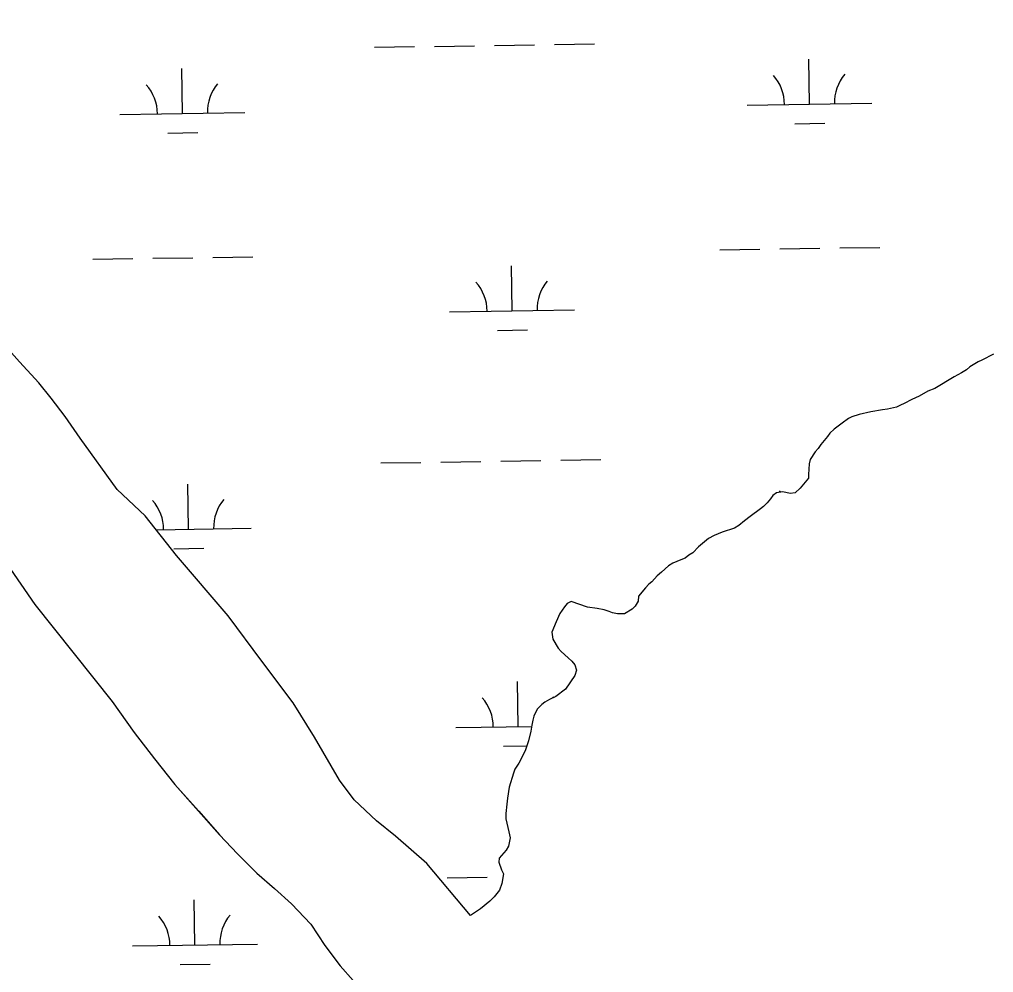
# Model space of a CAD drawing. Extents: x 3807117 to 3845308, y 337856 to 363736.
# Drawn here: x 3840232 to 3841012, y 353422 to 354185 of the extents above; entities that cross this region are included whole.
import ezdxf

# ---------------------------------------------------------------- set-up
doc = ezdxf.new("R2010")
doc.units = 0
doc.layers.add('V-TOPO-SHOR', color=7, linetype='Continuous')
doc.layers.add('V-WETL-SWMP', color=7, linetype='Continuous')

msp = doc.modelspace()

# ---------------------------------------------------------------- linework, layer by layer
at = {"layer": 'V-TOPO-SHOR'}
for p, q in [((3841011.94, 353916.83), (3841002.47, 353911.99)), ((3840999.71, 353910.77), (3840993.01, 353906.75)), ((3841002.47, 353911.99), (3840999.71, 353910.77)), ((3840986.31, 353901.93), (3840980.39, 353898.7)), ((3840990.25, 353904.34), (3840986.31, 353901.93)), ((3840993.01, 353906.75), (3840990.25, 353904.34)), ((3840980.39, 353898.7), (3840965.02, 353889.45)), ((3840959.49, 353887.41), (3840952.39, 353883.39)), ((3840965.02, 353889.45), (3840959.49, 353887.41)), ((3840937.39, 353876.11), (3840934.23, 353874.5)), ((3840940.55, 353877.33), (3840937.39, 353876.11)), ((3840946.47, 353880.56), (3840940.55, 353877.33)), ((3840952.39, 353883.39), (3840946.47, 353880.56)), ((3840904.55, 353868.68), (3840898.63, 353866.64)), ((3840913.65, 353870.74), (3840904.55, 353868.68)), ((3840923.15, 353872.42), (3840913.65, 353870.74)), ((3840927.11, 353872.85), (3840923.15, 353872.42)), ((3840934.23, 353874.5), (3840927.11, 353872.85)), ((3840890.74, 353861.82), (3840884.44, 353857)), ((3840895.86, 353865.43), (3840890.74, 353861.82)), ((3840898.63, 353866.64), (3840895.86, 353865.43)), ((3840880.9, 353853.8), (3840878.95, 353851)), ((3840884.44, 353857), (3840880.9, 353853.8)), ((3840310.66, 353808.71), (3840280.96, 353849.64)), ((3840878.95, 353851), (3840873.85, 353844.62)), ((3840869.15, 353838.63), (3840865.24, 353832.64)), ((3840871.5, 353841.42), (3840869.15, 353838.63)), ((3840873.85, 353844.62), (3840871.5, 353841.42)), ((3840864.48, 353829.07), (3840863.76, 353820.74)), ((3840865.24, 353832.64), (3840864.48, 353829.07)), ((3840863.79, 353817.57), (3840857.12, 353809.58)), ((3840863.76, 353820.74), (3840863.79, 353817.57)), ((3840333.03, 353787.62), (3840310.66, 353808.71)), ((3840838.13, 353805.84), (3840835.37, 353803.83)), ((3840843.28, 353806.68), (3840838.13, 353805.84)), ((3840849.23, 353805.54), (3840843.28, 353806.68)), ((3840853.19, 353805.98), (3840849.23, 353805.54)), ((3840857.12, 353809.58), (3840853.19, 353805.98)), ((3840833.42, 353801.04), (3840830.67, 353797.84)), ((3840835.37, 353803.83), (3840833.42, 353801.04)), ((3840825.56, 353793.04), (3840817.29, 353787.02)), ((3840827.92, 353795.04), (3840825.56, 353793.04)), ((3840830.67, 353797.84), (3840827.92, 353795.04)), ((3840358.17, 353755.9), (3840333.03, 353787.62)), ((3840812.57, 353783.41), (3840808.24, 353779.8)), ((3840817.29, 353787.02), (3840812.57, 353783.41)), ((3840794.81, 353774.52), (3840788.49, 353771.69)), ((3840804.69, 353777.79), (3840794.81, 353774.52)), ((3840808.24, 353779.8), (3840804.69, 353777.79)), ((3840780.61, 353766.86), (3840775.89, 353762.86)), ((3840783.76, 353769.27), (3840780.61, 353766.86)), ((3840788.49, 353771.69), (3840783.76, 353769.27)), ((3840775.89, 353762.86), (3840771.17, 353758.06)), ((3840399.43, 353707.47), (3840358.17, 353755.9)), ((3840761.71, 353752.42), (3840755.39, 353749.59)), ((3840765.27, 353753.64), (3840761.71, 353752.42)), ((3840768.02, 353756.05), (3840765.27, 353753.64)), ((3840771.17, 353758.06), (3840768.02, 353756.05)), ((3840751.84, 353747.57), (3840746.34, 353742.37)), ((3840755.39, 353749.59), (3840751.84, 353747.57)), ((3840742.8, 353739.56), (3840738.48, 353734.77)), ((3840746.34, 353742.37), (3840742.8, 353739.56)), ((3840733.37, 353729.96), (3840727.88, 353723.17)), ((3840736.12, 353732.76), (3840733.37, 353729.96)), ((3840738.48, 353734.77), (3840736.12, 353732.76)), ((3840727.88, 353723.17), (3840727.52, 353719.21)), ((3840668.5, 353714.71), (3840664.98, 353709.52)), ((3840670.85, 353717.5), (3840668.5, 353714.71)), ((3840674.01, 353719.12), (3840670.85, 353717.5)), ((3840687.13, 353714.48), (3840674.01, 353719.12)), ((3840694.67, 353713.36), (3840687.13, 353714.48)), ((3840700.23, 353712.22), (3840694.67, 353713.36)), ((3840704.21, 353711.07), (3840700.23, 353712.22)), ((3840722.82, 353712.82), (3840716.51, 353709.2)), ((3840725.18, 353715.22), (3840722.82, 353712.82)), ((3840727.52, 353719.21), (3840725.18, 353715.22)), ((3840426.38, 353671.33), (3840399.43, 353707.47)), ((3840664.98, 353709.52), (3840661.87, 353702.75)), ((3840706.99, 353709.9), (3840704.21, 353711.07)), ((3840710.96, 353709.15), (3840706.99, 353709.9)), ((3840716.51, 353709.2), (3840710.96, 353709.15)), ((3840661.87, 353702.75), (3840658.37, 353694.4)), ((3840658.37, 353694.4), (3840659.22, 353688.86)), ((3840659.22, 353688.86), (3840663.64, 353681.76)), ((3840663.64, 353681.76), (3840666.05, 353679.01)), ((3840666.05, 353679.01), (3840671.64, 353673.9)), ((3840671.64, 353673.9), (3840674.44, 353671.15)), ((3840451.53, 353637.84), (3840426.38, 353671.33)), ((3840674.44, 353671.15), (3840676.85, 353668.4)), ((3840676.85, 353668.4), (3840678.07, 353664.05)), ((3840676.92, 353659.68), (3840669.49, 353648.91)), ((3840678.07, 353664.05), (3840676.92, 353659.68)), ((3840661.62, 353642.89), (3840656.49, 353640.47)), ((3840669.49, 353648.91), (3840661.62, 353642.89)), ((3840468.64, 353610.48), (3840451.53, 353637.84)), ((3840650.58, 353636.45), (3840646.64, 353632.85)), ((3840652.94, 353638.45), (3840650.58, 353636.45)), ((3840656.49, 353640.47), (3840652.94, 353638.45)), ((3840643.92, 353627.27), (3840643.16, 353624.09)), ((3840646.64, 353632.85), (3840643.92, 353627.27)), ((3840642.4, 353620.12), (3840641.65, 353615.36)), ((3840643.16, 353624.09), (3840642.4, 353620.12)), ((3840641.65, 353615.36), (3840639.74, 353607.41)), ((3840488.47, 353576.06), (3840468.64, 353610.48)), ((3840639.74, 353607.41), (3840637.43, 353600.26)), ((3840637.43, 353600.26), (3840633.92, 353593.09)), ((3840631.97, 353589.5), (3840628.85, 353584.72)), ((3840633.92, 353593.09), (3840631.97, 353589.5)), ((3840627.69, 353581.54), (3840624.22, 353570.4)), ((3840628.85, 353584.72), (3840627.69, 353581.54)), ((3840500.15, 353560.19), (3840488.47, 353576.06)), ((3840624.22, 353570.4), (3840623.11, 353561.67)), ((3840518.05, 353543.49), (3840500.15, 353560.19)), ((3840622.36, 353556.91), (3840621.63, 353549.37)), ((3840623.11, 353561.67), (3840622.36, 353556.91)), ((3840621.63, 353549.37), (3840621.67, 353545.01)), ((3840533.25, 353531.21), (3840518.05, 353543.49)), ((3840621.67, 353545.01), (3840624.15, 353534.73)), ((3840624.15, 353534.73), (3840624.98, 353529.98)), ((3840558.29, 353509.25), (3840533.25, 353531.21)), ((3840624.98, 353529.98), (3840623.85, 353523.23)), ((3840621.9, 353520.04), (3840616.41, 353513.65)), ((3840623.85, 353523.23), (3840621.9, 353520.04)), ((3840616.41, 353513.65), (3840616.04, 353510.47)), ((3840616.04, 353510.47), (3840618.08, 353504.15)), ((3840593.44, 353467.85), (3840558.29, 353509.25)), ((3840618.08, 353504.15), (3840619.7, 353500.99)), ((3840619.7, 353500.99), (3840618.57, 353493.45)), ((3840616.64, 353487.88), (3840612.33, 353482.69)), ((3840618.57, 353493.45), (3840616.64, 353487.88)), ((3840608.79, 353479.09), (3840601.32, 353473.07)), ((3840612.33, 353482.69), (3840608.79, 353479.09)), ((3840601.32, 353473.07), (3840593.44, 353467.85))]:
    msp.add_line(p, q, dxfattribs=at)
for points in [[(3840280.96, 353849.64), (3840268.99, 353866.98), (3840257.83, 353881.6), (3840247.89, 353893.91), (3840232.41, 353910.8), (3840219.31, 353925.39), (3840202.63, 353944.6), (3840184.71, 353967.68), (3840171.94, 353986.17), (3840158.36, 354005.82), (3840143.23, 354025.45), (3840125.34, 354046.97), (3840108.64, 354067.35), (3840090.77, 354087.71), (3840073.67, 354108.08), (3840054.57, 354132.31), (3840035.48, 354155.77), (3840022.36, 354171.14), (3840003.66, 354194.6)], [(3840213.84, 353761.25), (3840244.58, 353716.55), (3840306.66, 353638.87), (3840324.21, 353614.22), (3840340.54, 353593.05), (3840356.85, 353572.67), (3840375.91, 353551.16), (3840392.59, 353532.35), (3840406.87, 353516.99), (3840422.32, 353501.66), (3840436.55, 353489.43), (3840450, 353477.18), (3840465.47, 353460.68), (3840476.66, 353443.72), (3840489.01, 353427.56), (3840499.34, 353415.65), (3840510.48, 353401.81), (3840515.66, 353394.88), (3840517.66, 353391.79)]]:
    msp.add_lwpolyline(points, dxfattribs=at)
at = {"layer": 'V-WETL-SWMP'}
for p, q in [((3840612.62, 354163.93), (3840644.61, 354164.41)), ((3840660.61, 354164.65), (3840692.61, 354165.13)), ((3840516.63, 354162.49), (3840548.62, 354162.97)), ((3840564.62, 354163.21), (3840596.62, 354163.69)), ((3840864.66, 354116.96), (3840864.12, 354152.95)), ((3840362.81, 354109.44), (3840362.27, 354145.44)), ((3840814.67, 354116.21), (3840914.66, 354117.71)), ((3840312.82, 354108.69), (3840412.81, 354110.19)), ((3840351.05, 354093.83), (3840375.04, 354094.19)), ((3840852.9, 354101.35), (3840876.89, 354101.71)), ((3840792.99, 354000.44), (3840824.99, 354000.92)), ((3840840.99, 354001.16), (3840872.98, 354001.64)), ((3840888.98, 354001.88), (3840920.98, 354002.36)), ((3840291.14, 353992.92), (3840323.14, 353993.4)), ((3840339.14, 353993.64), (3840371.13, 353994.12)), ((3840387.13, 353994.36), (3840419.13, 353994.84)), ((3840626.64, 353951.51), (3840626.1, 353987.51)), ((3840576.65, 353950.76), (3840676.64, 353952.26)), ((3840614.88, 353935.9), (3840638.87, 353936.26)), ((3840232.41, 353910.8), (3840219.31, 353925.39)), ((3841011.94, 353916.83), (3841002.47, 353911.99)), ((3840247.89, 353893.91), (3840232.41, 353910.8)), ((3840999.71, 353910.77), (3840993.01, 353906.75)), ((3841002.47, 353911.99), (3840999.71, 353910.77)), ((3840986.31, 353901.93), (3840980.39, 353898.7)), ((3840990.25, 353904.34), (3840986.31, 353901.93)), ((3840993.01, 353906.75), (3840990.25, 353904.34)), ((3840257.83, 353881.6), (3840247.89, 353893.91)), ((3840980.39, 353898.7), (3840965.02, 353889.45)), ((3840959.49, 353887.41), (3840952.39, 353883.39)), ((3840965.02, 353889.45), (3840959.49, 353887.41)), ((3840268.99, 353866.98), (3840257.83, 353881.6)), ((3840937.39, 353876.11), (3840934.23, 353874.5)), ((3840940.55, 353877.33), (3840937.39, 353876.11)), ((3840946.47, 353880.56), (3840940.55, 353877.33)), ((3840952.39, 353883.39), (3840946.47, 353880.56)), ((3840904.55, 353868.68), (3840898.63, 353866.64)), ((3840913.65, 353870.74), (3840904.55, 353868.68)), ((3840923.15, 353872.42), (3840913.65, 353870.74)), ((3840927.11, 353872.85), (3840923.15, 353872.42)), ((3840934.23, 353874.5), (3840927.11, 353872.85)), ((3840280.96, 353849.64), (3840268.99, 353866.98)), ((3840890.74, 353861.82), (3840884.44, 353857)), ((3840895.86, 353865.43), (3840890.74, 353861.82)), ((3840898.63, 353866.64), (3840895.86, 353865.43)), ((3840880.9, 353853.8), (3840878.95, 353851)), ((3840884.44, 353857), (3840880.9, 353853.8)), ((3840310.66, 353808.71), (3840280.96, 353849.64)), ((3840878.95, 353851), (3840873.85, 353844.62)), ((3840869.15, 353838.63), (3840865.24, 353832.64)), ((3840871.5, 353841.42), (3840869.15, 353838.63)), ((3840873.85, 353844.62), (3840871.5, 353841.42)), ((3840521.61, 353829.85), (3840553.61, 353830.33)), ((3840569.61, 353830.57), (3840601.6, 353831.05)), ((3840617.6, 353831.29), (3840649.6, 353831.77)), ((3840665.59, 353832.01), (3840697.59, 353832.49)), ((3840864.48, 353829.07), (3840863.76, 353820.74)), ((3840865.24, 353832.64), (3840864.48, 353829.07)), ((3840863.79, 353817.57), (3840857.12, 353809.58)), ((3840863.76, 353820.74), (3840863.79, 353817.57)), ((3840333.03, 353787.62), (3840310.66, 353808.71)), ((3840367.8, 353776.8), (3840367.26, 353812.8)), ((3840838.13, 353805.84), (3840835.37, 353803.83)), ((3840843.28, 353806.68), (3840838.13, 353805.84)), ((3840849.23, 353805.54), (3840843.28, 353806.68)), ((3840853.19, 353805.98), (3840849.23, 353805.54)), ((3840857.12, 353809.58), (3840853.19, 353805.98)), ((3840833.42, 353801.04), (3840830.67, 353797.84)), ((3840835.37, 353803.83), (3840833.42, 353801.04)), ((3840825.56, 353793.04), (3840817.29, 353787.02)), ((3840827.92, 353795.04), (3840825.56, 353793.04)), ((3840830.67, 353797.84), (3840827.92, 353795.04)), ((3840358.17, 353755.9), (3840333.03, 353787.62)), ((3840812.57, 353783.41), (3840808.24, 353779.8)), ((3840817.29, 353787.02), (3840812.57, 353783.41)), ((3840341.91, 353776.41), (3840417.79, 353777.55)), ((3840794.81, 353774.52), (3840788.49, 353771.69)), ((3840804.69, 353777.79), (3840794.81, 353774.52)), ((3840808.24, 353779.8), (3840804.69, 353777.79)), ((3840780.61, 353766.86), (3840775.89, 353762.86)), ((3840783.76, 353769.27), (3840780.61, 353766.86)), ((3840788.49, 353771.69), (3840783.76, 353769.27)), ((3840356.03, 353761.19), (3840380.03, 353761.55)), ((3840775.89, 353762.86), (3840771.17, 353758.06)), ((3840399.43, 353707.47), (3840358.17, 353755.9)), ((3840761.71, 353752.42), (3840755.39, 353749.59)), ((3840765.27, 353753.64), (3840761.71, 353752.42)), ((3840768.02, 353756.05), (3840765.27, 353753.64)), ((3840771.17, 353758.06), (3840768.02, 353756.05)), ((3840751.84, 353747.57), (3840746.34, 353742.37)), ((3840755.39, 353749.59), (3840751.84, 353747.57)), ((3840742.8, 353739.56), (3840738.48, 353734.77)), ((3840746.34, 353742.37), (3840742.8, 353739.56)), ((3840733.37, 353729.96), (3840727.88, 353723.17)), ((3840736.12, 353732.76), (3840733.37, 353729.96)), ((3840738.48, 353734.77), (3840736.12, 353732.76)), ((3840727.88, 353723.17), (3840727.52, 353719.21)), ((3840668.5, 353714.71), (3840664.98, 353709.52)), ((3840670.85, 353717.5), (3840668.5, 353714.71)), ((3840674.01, 353719.12), (3840670.85, 353717.5)), ((3840687.13, 353714.48), (3840674.01, 353719.12)), ((3840694.67, 353713.36), (3840687.13, 353714.48)), ((3840700.23, 353712.22), (3840694.67, 353713.36)), ((3840704.21, 353711.07), (3840700.23, 353712.22)), ((3840722.82, 353712.82), (3840716.51, 353709.2)), ((3840725.18, 353715.22), (3840722.82, 353712.82)), ((3840727.52, 353719.21), (3840725.18, 353715.22)), ((3840426.38, 353671.33), (3840399.43, 353707.47)), ((3840664.98, 353709.52), (3840661.87, 353702.75)), ((3840706.99, 353709.9), (3840704.21, 353711.07)), ((3840710.96, 353709.15), (3840706.99, 353709.9)), ((3840716.51, 353709.2), (3840710.96, 353709.15)), ((3840661.87, 353702.75), (3840658.37, 353694.4)), ((3840658.37, 353694.4), (3840659.22, 353688.86)), ((3840659.22, 353688.86), (3840663.64, 353681.76)), ((3840663.64, 353681.76), (3840666.05, 353679.01)), ((3840666.05, 353679.01), (3840671.64, 353673.9)), ((3840671.64, 353673.9), (3840674.44, 353671.15)), ((3840451.53, 353637.84), (3840426.38, 353671.33)), ((3840674.44, 353671.15), (3840676.85, 353668.4)), ((3840676.85, 353668.4), (3840678.07, 353664.05)), ((3840676.92, 353659.68), (3840669.49, 353648.91)), ((3840678.07, 353664.05), (3840676.92, 353659.68)), ((3840631.63, 353618.87), (3840631.09, 353654.87)), ((3840661.62, 353642.89), (3840656.49, 353640.47)), ((3840669.49, 353648.91), (3840661.62, 353642.89)), ((3840468.64, 353610.48), (3840451.53, 353637.84)), ((3840650.58, 353636.45), (3840646.64, 353632.85)), ((3840652.94, 353638.45), (3840650.58, 353636.45)), ((3840656.49, 353640.47), (3840652.94, 353638.45)), ((3840643.92, 353627.27), (3840643.16, 353624.09)), ((3840646.64, 353632.85), (3840643.92, 353627.27)), ((3840581.63, 353618.13), (3840642.23, 353619.03)), ((3840642.4, 353620.12), (3840641.65, 353615.36)), ((3840643.16, 353624.09), (3840642.4, 353620.12)), ((3840641.65, 353615.36), (3840639.74, 353607.41)), ((3840488.47, 353576.06), (3840468.64, 353610.48)), ((3840619.86, 353603.27), (3840638.49, 353603.54)), ((3840639.74, 353607.41), (3840637.43, 353600.26)), ((3840637.43, 353600.26), (3840633.92, 353593.09)), ((3840631.97, 353589.5), (3840628.85, 353584.72)), ((3840633.92, 353593.09), (3840631.97, 353589.5)), ((3840627.69, 353581.54), (3840624.22, 353570.4)), ((3840628.85, 353584.72), (3840627.69, 353581.54)), ((3840500.15, 353560.19), (3840488.47, 353576.06)), ((3840624.22, 353570.4), (3840623.11, 353561.67)), ((3840518.05, 353543.49), (3840500.15, 353560.19)), ((3840622.36, 353556.91), (3840621.63, 353549.37)), ((3840623.11, 353561.67), (3840622.36, 353556.91)), ((3840621.63, 353549.37), (3840621.67, 353545.01)), ((3840533.25, 353531.21), (3840518.05, 353543.49)), ((3840621.67, 353545.01), (3840624.15, 353534.73)), ((3840624.15, 353534.73), (3840624.98, 353529.98)), ((3840558.29, 353509.25), (3840533.25, 353531.21)), ((3840624.98, 353529.98), (3840623.85, 353523.23)), ((3840621.9, 353520.04), (3840616.41, 353513.65)), ((3840623.85, 353523.23), (3840621.9, 353520.04)), ((3840616.41, 353513.65), (3840616.04, 353510.47)), ((3840616.04, 353510.47), (3840618.08, 353504.15)), ((3840593.44, 353467.85), (3840558.29, 353509.25)), ((3840618.08, 353504.15), (3840619.7, 353500.99)), ((3840574.59, 353497.94), (3840606.59, 353498.41)), ((3840619.7, 353500.99), (3840618.57, 353493.45)), ((3840616.64, 353487.88), (3840612.33, 353482.69)), ((3840618.57, 353493.45), (3840616.64, 353487.88)), ((3840372.78, 353444.16), (3840372.24, 353480.16)), ((3840608.79, 353479.09), (3840601.32, 353473.07)), ((3840612.33, 353482.69), (3840608.79, 353479.09)), ((3840601.32, 353473.07), (3840593.44, 353467.85)), ((3840322.79, 353443.41), (3840422.78, 353444.91)), ((3840361.01, 353428.55), (3840385.01, 353428.91))]:
    msp.add_line(p, q, dxfattribs=at)
msp.add_lwpolyline([(3840213.84, 353761.25), (3840244.58, 353716.55), (3840306.66, 353638.86), (3840324.21, 353614.22), (3840340.54, 353593.05), (3840356.85, 353572.67), (3840392.59, 353532.35), (3840406.87, 353516.99), (3840422.32, 353501.66), (3840436.55, 353489.43), (3840450, 353477.18), (3840465.47, 353460.68), (3840476.66, 353443.72), (3840489.01, 353427.56), (3840499.34, 353415.65)], dxfattribs=at)
for centre, start, end in [((3840919.89, 354118.26), 140.08653, 181.63019), ((3840418.04, 354110.74), 140.08653, 181.63019), ((3840809.42, 354116.61), 0.08653, 41.63019), ((3840307.57, 354109.09), 0.08653, 41.63019), ((3840571.4, 353951.16), 0.08653, 41.63019), ((3840681.87, 353952.81), 140.08653, 181.63019), ((3840814.4, 353783.97), 39.53337, 41.63019), ((3840312.55, 353776.45), 0.08653, 41.63019), ((3840423.03, 353778.1), 140.08653, 181.63019), ((3840686.86, 353620.18), 140.08653, 142.58755), ((3840576.38, 353618.52), 0.08653, 41.63019), ((3840317.54, 353443.81), 0.08653, 41.63019), ((3840428.01, 353445.47), 140.08653, 181.63019)]:
    msp.add_arc(centre, 35.25, start, end, dxfattribs=at)

doc.saveas('drawing.dxf')
